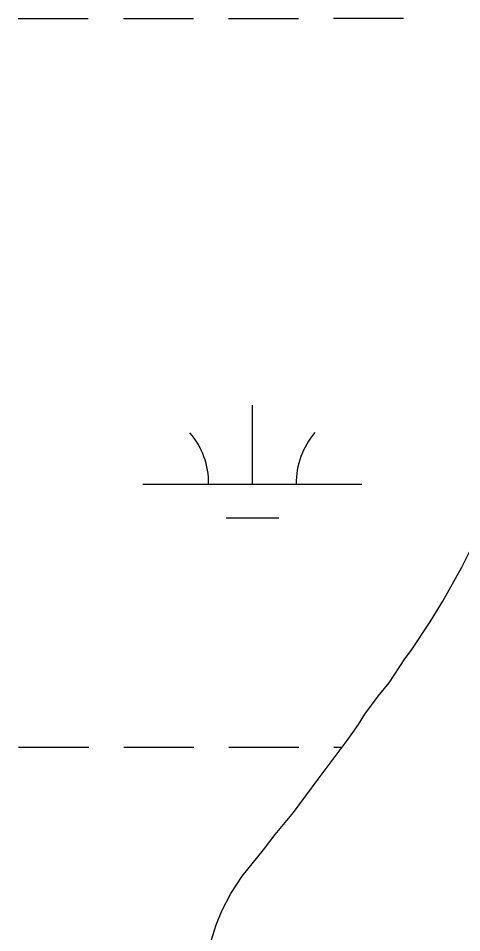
# Model space of a CAD drawing. Extents: x 3279314 to 3317160, y 734079 to 759431.
# Drawn here: x 3314446.2 to 3314648.8, y 744633.8 to 745051.2 of the extents above; entities that cross this region are included whole.
import ezdxf

# ---------------------------------------------------------------- set-up
doc = ezdxf.new("R2010")
doc.units = 0
doc.layers.add('V-SITE-VEGE', color=7, linetype='Continuous')
doc.layers.add('V-WETL-SWMP', color=7, linetype='Continuous')

msp = doc.modelspace()

# ---------------------------------------------------------------- linework, layer by layer
at = {"layer": 'V-SITE-VEGE'}
for p, q in [((3314640.12, 744785.18), (3314648.76, 744800.71)), ((3314634.34, 744775.8), (3314640.12, 744785.18)), ((3314625.68, 744762.61), (3314634.34, 744775.8)), ((3314622.78, 744758.79), (3314625.68, 744762.61)), ((3314615.56, 744747.94), (3314622.78, 744758.79)), ((3314610.64, 744741.78), (3314615.56, 744747.94)), ((3314604.57, 744733.56), (3314610.64, 744741.78)), ((3314601.68, 744728.87), (3314604.57, 744733.56)), ((3314596.48, 744721.54), (3314601.68, 744728.87)), ((3314583.17, 744703.94), (3314596.48, 744721.54)), ((3314571.9, 744688.68), (3314583.17, 744703.94)), ((3314563.5, 744678.69), (3314571.9, 744688.68)), ((3314558.29, 744671.66), (3314563.5, 744678.69)), ((3314548.45, 744659.62), (3314558.29, 744671.66)), ((3314543.25, 744651.7), (3314548.45, 744659.62)), ((3314539.22, 744643.79), (3314543.25, 744651.7)), ((3314536.64, 744637.36), (3314539.22, 744643.79)), ((3314534.36, 744630.04), (3314536.64, 744637.36))]:
    msp.add_line(p, q, dxfattribs=at)
at = {"layer": 'V-WETL-SWMP'}
for p, q in [((3314446.2, 745051.13), (3314478.2, 745051.15)), ((3314494.2, 745051.16), (3314526.2, 745051.17)), ((3314542.2, 745051.18), (3314574.2, 745051.2)), ((3314590.2, 745051.21), (3314622.2, 745051.22)), ((3314553.16, 744838.58), (3314553.14, 744874.58)), ((3314503.16, 744838.56), (3314603.16, 744838.61)), ((3314541.16, 744823.15), (3314565.16, 744823.16)), ((3314648.76, 744800.71), (3314653.94, 744810.97)), ((3314648.76, 744800.71), (3314653.94, 744810.97)), ((3314640.11, 744785.18), (3314648.76, 744800.71)), ((3314640.11, 744785.18), (3314648.76, 744800.71)), ((3314634.34, 744775.8), (3314640.11, 744785.18)), ((3314634.34, 744775.8), (3314640.11, 744785.18)), ((3314625.67, 744762.61), (3314634.34, 744775.8)), ((3314625.67, 744762.61), (3314634.34, 744775.8)), ((3314622.78, 744758.79), (3314625.67, 744762.61)), ((3314622.78, 744758.79), (3314625.67, 744762.61)), ((3314615.56, 744747.94), (3314622.78, 744758.79)), ((3314615.56, 744747.94), (3314622.78, 744758.79)), ((3314610.64, 744741.78), (3314615.56, 744747.94)), ((3314610.64, 744741.78), (3314615.56, 744747.94)), ((3314604.56, 744733.57), (3314610.64, 744741.78)), ((3314604.56, 744733.57), (3314610.64, 744741.78)), ((3314601.68, 744728.88), (3314604.56, 744733.57)), ((3314601.68, 744728.88), (3314604.56, 744733.57)), ((3314596.47, 744721.54), (3314601.68, 744728.88)), ((3314596.47, 744721.54), (3314601.68, 744728.88)), ((3314494.37, 744718.48), (3314526.37, 744718.5)), ((3314542.37, 744718.51), (3314574.37, 744718.52)), ((3314583.17, 744703.94), (3314596.47, 744721.54)), ((3314583.17, 744703.94), (3314596.47, 744721.54)), ((3314590.37, 744718.53), (3314594.2, 744718.53)), ((3314446.37, 744718.46), (3314478.37, 744718.47)), ((3314571.89, 744688.68), (3314583.17, 744703.94)), ((3314571.89, 744688.68), (3314583.17, 744703.94)), ((3314563.5, 744678.7), (3314571.89, 744688.68)), ((3314563.5, 744678.7), (3314571.89, 744688.68)), ((3314558.29, 744671.66), (3314563.5, 744678.7)), ((3314558.29, 744671.66), (3314563.5, 744678.7)), ((3314548.45, 744659.62), (3314558.29, 744671.66)), ((3314548.45, 744659.62), (3314558.29, 744671.66)), ((3314543.25, 744651.71), (3314548.45, 744659.62)), ((3314543.25, 744651.71), (3314548.45, 744659.62)), ((3314539.22, 744643.8), (3314543.25, 744651.71)), ((3314539.22, 744643.8), (3314543.25, 744651.71)), ((3314536.64, 744637.36), (3314539.22, 744643.8)), ((3314536.64, 744637.36), (3314539.22, 744643.8)), ((3314534.35, 744630.04), (3314536.64, 744637.36)), ((3314534.35, 744630.04), (3314536.64, 744637.36))]:
    msp.add_line(p, q, dxfattribs=at)
for centre, start, end in [((3314497.91, 744839.03), 359.2573, 40.801), ((3314608.4, 744839.09), 139.2573, 180.801)]:
    msp.add_arc(centre, 35.25, start, end, dxfattribs=at)

doc.saveas('drawing.dxf')
